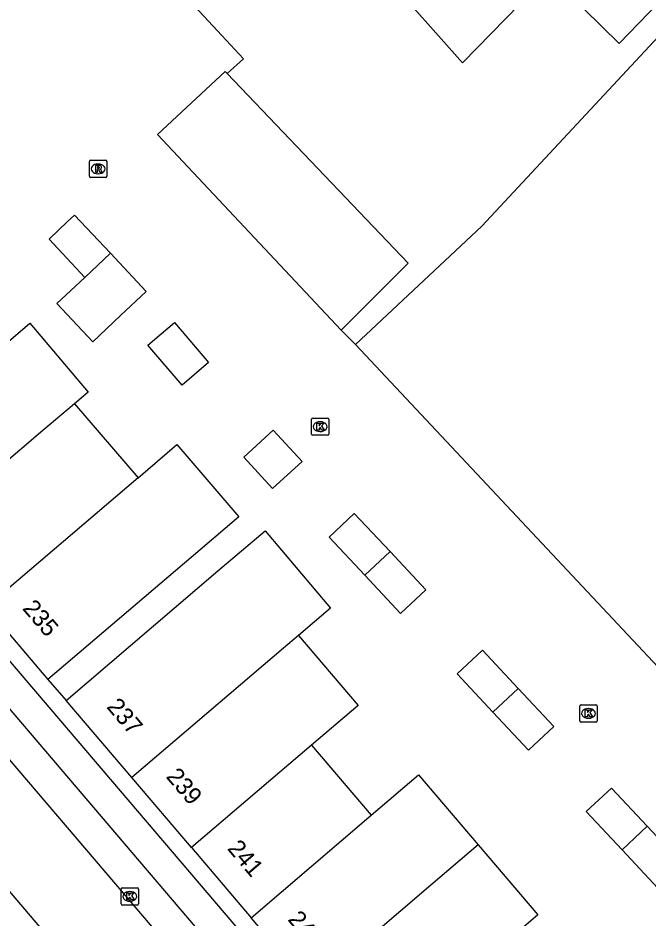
# Model space of a CAD drawing. Extents: x 160379 to 161131, y 383940 to 384849.
# Drawn here: x 160782 to 160818.4, y 384618.3 to 384670.3 of the extents above; entities that cross this region are included whole.
import ezdxf

# ---------------------------------------------------------------- set-up
doc = ezdxf.new("R2010")
doc.units = 0
for name, color, linetype in [('IMGEO_Erf', 7, 'Continuous'), ('IMGEO_Kolk', 7, 'Continuous'), ('IMGEO_Pand', 7, 'Continuous'), ('IMGEO_Pand_nummerreeks', 7, 'Continuous'), ('IMGEO_Rijbaan_lokaal_open', 7, 'Continuous'), ('IMGEO_Rioolput', 7, 'Continuous'), ('IMGEO_Voetpad_open', 7, 'Continuous')]:
    doc.layers.add(name, color=color, linetype=linetype)

msp = doc.modelspace()

# ---------------------------------------------------------------- linework, layer by layer
at = {"layer": 'IMGEO_Erf'}
for points in [[(160794.108, 384667.114), (160795.06, 384667.972), (160793.805, 384669.319), (160789.658, 384673.773), (160773.14, 384691.511), (160773.054, 384691.604)], [(160801.53, 384651.456), (160800.708, 384652.298)]]:
    msp.add_lwpolyline(points, dxfattribs=at)
at = {"layer": 'IMGEO_Kolk'}
for p, q in [((160798.978, 384646.288), (160798.978, 384647.14)), ((160799.053, 384647.214), (160799.905, 384647.214)), ((160799.466, 384646.994), (160799.491, 384646.994)), ((160799.979, 384647.14), (160799.979, 384646.288)), ((160799.489, 384646.434), (160799.464, 384646.434)), ((160799.905, 384646.214), (160799.053, 384646.214)), ((160814.483, 384629.72), (160814.483, 384630.572)), ((160814.558, 384630.646), (160815.41, 384630.646)), ((160814.971, 384630.426), (160814.996, 384630.426)), ((160815.484, 384630.572), (160815.484, 384629.72)), ((160815.41, 384629.646), (160814.558, 384629.646)), ((160814.994, 384629.866), (160814.969, 384629.866)), ((160787.989, 384619.149), (160787.989, 384620.001)), ((160788.064, 384620.075), (160788.916, 384620.075)), ((160788.477, 384619.855), (160788.502, 384619.855)), ((160788.99, 384620.001), (160788.99, 384619.149)), ((160788.5, 384619.295), (160788.475, 384619.295)), ((160788.916, 384619.075), (160788.064, 384619.075))]:
    msp.add_line(p, q, dxfattribs=at)
for points in [[(160798.978, 384646.288), (160798.978, 384647.14)], [(160799.053, 384647.214), (160799.905, 384647.214)], [(160799.299, 384646.914), (160799.422, 384646.914), (160799.422, 384646.763), (160799.552, 384646.914), (160799.716, 384646.914), (160799.57, 384646.763), (160799.723, 384646.514), (160799.571, 384646.514), (160799.486, 384646.678), (160799.422, 384646.611), (160799.422, 384646.514), (160799.299, 384646.514), (160799.299, 384646.914)], [(160799.979, 384647.14), (160799.979, 384646.288)], [(160799.905, 384646.214), (160799.053, 384646.214)], [(160814.483, 384629.72), (160814.483, 384630.572)], [(160814.558, 384630.646), (160815.41, 384630.646)], [(160814.804, 384630.346), (160814.927, 384630.346), (160814.927, 384630.195), (160815.057, 384630.346), (160815.221, 384630.346), (160815.075, 384630.195), (160815.228, 384629.946), (160815.076, 384629.946), (160814.991, 384630.11), (160814.927, 384630.043), (160814.927, 384629.946), (160814.804, 384629.946), (160814.804, 384630.346)], [(160815.484, 384630.572), (160815.484, 384629.72)], [(160815.41, 384629.646), (160814.558, 384629.646)], [(160787.989, 384619.149), (160787.989, 384620.001)], [(160788.064, 384620.075), (160788.916, 384620.075)], [(160788.31, 384619.775), (160788.433, 384619.775), (160788.433, 384619.624), (160788.563, 384619.775), (160788.727, 384619.775), (160788.581, 384619.624), (160788.734, 384619.375), (160788.582, 384619.375), (160788.497, 384619.539), (160788.433, 384619.472), (160788.433, 384619.375), (160788.31, 384619.375), (160788.31, 384619.775)], [(160788.99, 384620.001), (160788.99, 384619.149)], [(160788.916, 384619.075), (160788.064, 384619.075)]]:
    msp.add_lwpolyline(points, dxfattribs=at)
for centre, start, end in [((160799.055, 384647.138), 91.552, 178.448), ((160799.055, 384647.138), 91.552, 178.448), ((160799.903, 384647.138), 1.552, 88.448), ((160799.903, 384647.138), 1.552, 88.448), ((160799.055, 384646.29), 181.552, 268.448), ((160799.055, 384646.29), 181.552, 268.448), ((160799.903, 384646.29), 271.552, 358.448), ((160799.903, 384646.29), 271.552, 358.448), ((160814.56, 384630.57), 91.552, 178.448), ((160814.56, 384630.57), 91.552, 178.448), ((160815.408, 384630.57), 1.552, 88.448), ((160815.408, 384630.57), 1.552, 88.448), ((160814.56, 384629.722), 181.552, 268.448), ((160814.56, 384629.722), 181.552, 268.448), ((160815.408, 384629.722), 271.552, 358.448), ((160815.408, 384629.722), 271.552, 358.448), ((160788.066, 384619.999), 91.552, 178.448), ((160788.066, 384619.999), 91.552, 178.448), ((160788.914, 384619.999), 1.552, 88.448), ((160788.914, 384619.999), 1.552, 88.448), ((160788.066, 384619.151), 181.552, 268.448), ((160788.066, 384619.151), 181.552, 268.448), ((160788.914, 384619.151), 271.552, 358.448), ((160788.914, 384619.151), 271.552, 358.448)]:
    msp.add_arc(centre, 0.0765, start, end, dxfattribs=at)
for centre, major_axis, ratio, start_param, end_param in [((160799.465, 384646.714), (-0.387, 0.002), 0.722429, 4.712389, 7.853982), ((160799.49, 384646.714), (-0.39, 0.002), 0.717154, 1.570796, 4.712389), ((160814.97, 384630.146), (-0.387, 0.002), 0.722429, 4.712389, 7.853982), ((160814.995, 384630.146), (-0.39, 0.002), 0.717154, 1.570796, 4.712389), ((160788.476, 384619.575), (-0.387, 0.002), 0.722429, 4.712389, 7.853982), ((160788.501, 384619.575), (-0.39, 0.002), 0.717154, 1.570796, 4.712389)]:
    msp.add_ellipse(centre, major_axis=major_axis, ratio=ratio, start_param=start_param, end_param=end_param, dxfattribs=at)
at = {"layer": 'IMGEO_Pand'}
for points in [[(160814.953, 384675.179), (160819.039, 384671.195), (160816.757, 384668.855), (160812.695, 384672.862)], [(160801.53, 384651.456), (160808.825, 384658.296), (160822.422, 384672.91)], [(160812.695, 384672.862), (160807.704, 384667.744), (160803.216, 384672.805)], [(160800.708, 384652.298), (160790.092, 384663.593), (160793.987, 384667.241), (160794.108, 384667.114)], [(160794.108, 384667.114), (160804.566, 384656.169), (160800.708, 384652.298)], [(160785.892, 384655.34), (160783.825, 384657.546), (160784.895, 384658.561), (160785.298, 384658.943), (160787.365, 384656.737)], [(160787.365, 384656.737), (160789.431, 384654.531), (160787.958, 384653.134), (160786.352, 384651.611), (160784.277, 384653.827), (160785.892, 384655.34)], [(160787.365, 384656.737), (160785.892, 384655.34)], [(160780.085, 384650.46), (160782.712, 384652.698), (160786.09, 384648.71), (160785.294, 384648.036)], [(160789.532, 384651.425), (160791.069, 384652.74), (160793.042, 384650.424), (160791.505, 384649.109), (160789.532, 384651.425)], [(160824.251, 384627.226), (160801.53, 384651.456)], [(160785.294, 384648.036), (160783.461, 384646.484), (160776.531, 384640.581)], [(160785.294, 384648.036), (160788.961, 384643.766)], [(160798.445, 384644.699), (160796.777, 384646.518), (160795.071, 384644.953), (160796.739, 384643.134), (160798.445, 384644.699)], [(160788.961, 384643.766), (160791.213, 384645.684), (160794.782, 384641.495), (160792.547, 384639.591), (160783.756, 384632.103)], [(160788.961, 384643.766), (160780.186, 384636.292)], [(160802.067, 384638.126), (160799.999, 384640.336), (160801.459, 384641.703), (160803.527, 384639.493)], [(160784.802, 384630.891), (160793.581, 384638.387), (160796.306, 384640.694), (160800.089, 384636.225), (160798.229, 384634.651)], [(160803.527, 384639.493), (160805.595, 384637.283), (160804.135, 384635.916), (160802.067, 384638.126)], [(160803.527, 384639.493), (160802.067, 384638.126)], [(160780.186, 384636.292), (160783.756, 384632.103)], [(160798.229, 384634.651), (160797.366, 384633.915), (160795.535, 384632.364), (160788.596, 384626.44)], [(160798.229, 384634.651), (160801.674, 384630.609), (160798.985, 384628.317)], [(160809.47, 384630.228), (160807.408, 384632.436), (160808.87, 384633.801), (160810.932, 384631.593)], [(160810.932, 384631.593), (160812.994, 384629.385), (160811.532, 384628.02), (160809.47, 384630.228)], [(160810.932, 384631.593), (160809.47, 384630.228)], [(160788.596, 384626.44), (160784.802, 384630.891)], [(160798.985, 384628.317), (160792.046, 384622.392)], [(160798.985, 384628.317), (160802.436, 384624.269)], [(160802.436, 384624.269), (160805.167, 384626.598), (160808.619, 384622.55)], [(160792.046, 384622.392), (160788.596, 384626.44)], [(160816.925, 384622.259), (160814.858, 384624.472), (160816.32, 384625.837), (160818.387, 384623.624)], [(160795.497, 384618.345), (160802.436, 384624.269)], [(160818.387, 384623.624), (160820.454, 384621.411), (160818.992, 384620.046), (160816.925, 384622.259)], [(160818.387, 384623.624), (160816.925, 384622.259)], [(160792.046, 384622.392), (160795.497, 384618.345)], [(160808.619, 384622.55), (160805.887, 384620.221), (160798.948, 384614.297)], [(160808.619, 384622.55), (160812.07, 384618.503), (160809.338, 384616.174)], [(160798.948, 384614.297), (160795.497, 384618.345)]]:
    msp.add_lwpolyline(points, dxfattribs=at)
at = {"layer": 'IMGEO_Rijbaan_lokaal_open'}
for points in [[(160795.82, 384610.729), (160749.03, 384665.578)], [(160792.118, 384607.459), (160763.891, 384640.584)]]:
    msp.add_lwpolyline(points, dxfattribs=at)
at = {"layer": 'IMGEO_Rioolput'}
for p, q in [((160786.161, 384661.183), (160786.161, 384662.035)), ((160786.236, 384662.109), (160787.088, 384662.109)), ((160786.649, 384661.889), (160786.674, 384661.889)), ((160787.162, 384662.035), (160787.162, 384661.183)), ((160787.088, 384661.109), (160786.236, 384661.109)), ((160786.672, 384661.329), (160786.647, 384661.329))]:
    msp.add_line(p, q, dxfattribs=at)
for points in [[(160786.161, 384661.183), (160786.161, 384662.035)], [(160786.236, 384662.109), (160787.088, 384662.109)], [(160787.162, 384662.035), (160787.162, 384661.183)], [(160786.75, 384661.807), (160786.498, 384661.809), (160786.498, 384661.409)], [(160786.498, 384661.409), (160786.622, 384661.409), (160786.622, 384661.571), (160786.633, 384661.571)], [(160786.676, 384661.728), (160786.622, 384661.728), (160786.622, 384661.647)], [(160786.622, 384661.647), (160786.674, 384661.647)], [(160786.68, 384661.542), (160786.751, 384661.409), (160786.891, 384661.409), (160786.826, 384661.535)], [(160787.088, 384661.109), (160786.236, 384661.109)]]:
    msp.add_lwpolyline(points, dxfattribs=at)
for centre, radius, start, end in [((160786.238, 384662.033), 0.0765, 91.552, 178.448), ((160786.238, 384662.033), 0.0765, 91.552, 178.448), ((160787.086, 384662.033), 0.0765, 1.552, 88.448), ((160787.086, 384662.033), 0.0765, 1.552, 88.448), ((160786.632, 384661.518), 0.0533, 26.0293, 88.6989), ((160786.658, 384661.836), 0.19, 274.7715, 282.9687), ((160786.682, 384661.632), 0.0964, 77.0061, 93.1865), ((160786.696, 384661.689), 0.0378, 276.6634, 79.6772), ((160786.749, 384661.697), 0.109, 350.3612, 89.416), ((160786.747, 384661.697), 0.112, 277.5842, 350.9817), ((160786.731, 384661.482), 0.108, 29.5134, 73.7905), ((160786.238, 384661.185), 0.0765, 181.552, 268.448), ((160786.238, 384661.185), 0.0765, 181.552, 268.448), ((160787.086, 384661.185), 0.0765, 271.552, 358.448), ((160787.086, 384661.185), 0.0765, 271.552, 358.448)]:
    msp.add_arc(centre, radius, start, end, dxfattribs=at)
for centre, major_axis, ratio, start_param, end_param in [((160786.648, 384661.609), (-0.387, 0.002), 0.722429, 4.712389, 7.853982), ((160786.673, 384661.609), (-0.39, 0.002), 0.717154, 1.570796, 4.712389)]:
    msp.add_ellipse(centre, major_axis=major_axis, ratio=ratio, start_param=start_param, end_param=end_param, dxfattribs=at)
at = {"layer": 'IMGEO_Voetpad_open'}
for points in [[(160824.919, 384548.707), (160818.812, 384581.761), (160816.984, 384591.607), (160750.44, 384669.667)], [(160752.443, 384664.534), (160812.448, 384594.132)], [(160783.756, 384632.103), (160784.802, 384630.891)]]:
    msp.add_lwpolyline(points, dxfattribs=at)

# ---------------------------------------------------------------- texts
at = {"layer": 'IMGEO_Pand_nummerreeks'}
for s, rotation, p in [('235', 310.4449, (160782.243, 384636.191)), ('237', 310.4334, (160787.101, 384630.507)), ('239', 310.4506, (160790.538, 384626.472)), ('241', 310.45, (160794.081, 384622.318)), ('243', 310.4506, (160797.574, 384618.22))]:
    msp.add_text(s, height=1, rotation=rotation, dxfattribs=at).set_placement(p)

doc.saveas('drawing.dxf')
